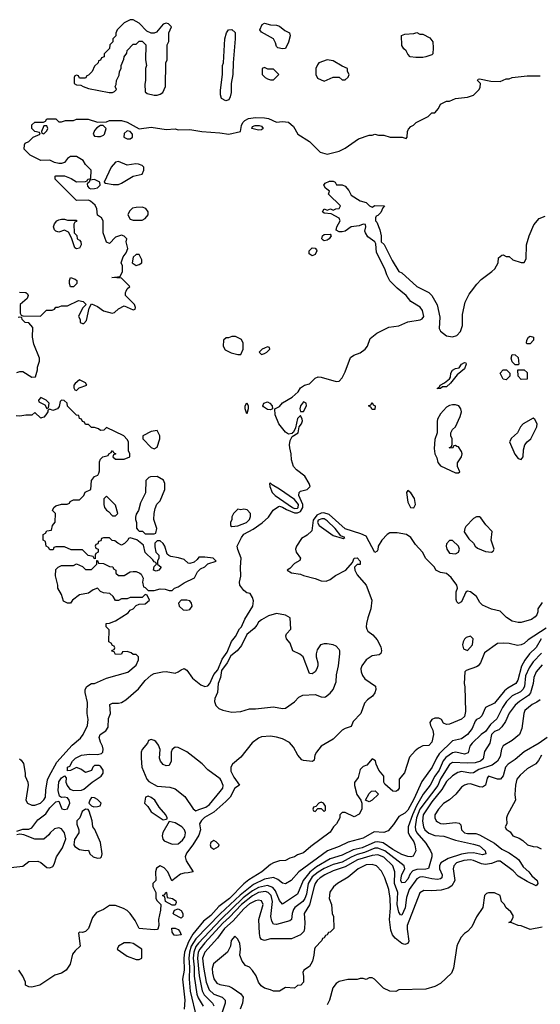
# Model space of a CAD drawing. Header units: inches. Extents: x 2348341 to 2479810, y 460419 to 613669.
# Tile 467 of 656: x 2423589 to 2427078, y 535222 to 541818. Entities that reach past the tile are written whole.
import ezdxf

# ---------------------------------------------------------------- set-up
doc = ezdxf.new("R2010")
doc.units = ezdxf.units.IN
doc.header["$MEASUREMENT"] = 0
doc.layers.add('C4523', color=7, linetype='Continuous')
doc.layers.add('C4524', color=7, linetype='Continuous')

msp = doc.modelspace()

# ---------------------------------------------------------------- linework, layer by layer
at = {"layer": 'C4523', "color": 2}
for points, elevation in [([(2423570, 536382), (2423610, 536396), (2423650, 536396), (2423670, 536404.7), (2423710, 536458), (2423763.3, 536496.7), (2423790, 536537.3), (2423830, 536578.8), (2423850, 536582), (2423871.1, 536531.1), (2423890, 536526), (2423910, 536532), (2423925.2, 536570), (2423921.2, 536590), (2423910, 536604), (2423890, 536609), (2423868, 536608), (2423855.3, 536615.3), (2423846.6, 536653.4), (2423850, 536711.3), (2423870, 536738), (2423890, 536752), (2423899.6, 536739.6), (2423898, 536710), (2423906.4, 536686.4), (2423924, 536664), (2423950, 536654.8), (2424004, 536656), (2424018, 536662), (2424075.3, 536710), (2424135.3, 536750), (2424148.7, 536770), (2424148.7, 536790), (2424130, 536818), (2424122, 536822), (2424090, 536822), (2424078, 536810), (2424070, 536788.7), (2424030, 536775.3), (2423998, 536798), (2423970, 536808), (2423930, 536788), (2423910, 536786), (2423909.2, 536810), (2423924, 536816), (2423943.7, 536850), (2423963.7, 536870), (2424002, 536890), (2424057.5, 536897.5), (2424110, 536896), (2424138, 536902), (2424146, 536910), (2424148, 536932), (2424144, 536950), (2424130, 536978), (2424121.2, 537010), (2424129, 537030), (2424165.4, 537054.6), (2424182.7, 537077.3), (2424183.6, 537136.4), (2424197.2, 537170), (2424193.2, 537230), (2424210, 537239.3), (2424250, 537239.5), (2424270, 537244.4), (2424299.5, 537260.5), (2424384.7, 537335.3), (2424429.6, 537390), (2424470, 537426), (2424490, 537437), (2424546, 537450), (2424570.3, 537450.3), (2424630, 537440.5), (2424651.8, 537448.2), (2424670, 537462.8), (2424690, 537471.3), (2424710, 537461), (2424747, 537407), (2424802, 537362), (2424830, 537350.3), (2424850, 537354.4), (2424863, 537370), (2424889.8, 537430.2), (2424917.1, 537462.9), (2424945.7, 537534.3), (2424979.2, 537580.8), (2425008.5, 537651.5), (2425034.9, 537685.1), (2425062.4, 537737.6), (2425074.5, 537750), (2425098.4, 537801.6), (2425152.3, 537890), (2425155.5, 537924.5), (2425150, 537948), (2425133.6, 537973.6), (2425110, 537979), (2425090, 537994), (2425065.2, 538030), (2425062.7, 538050), (2425071.8, 538090), (2425067.6, 538150), (2425074, 538210), (2425050, 538268.7), (2425046.6, 538290), (2425074.5, 538350), (2425090, 538372.2), (2425154.4, 538405.6), (2425213.2, 538446.8), (2425255.6, 538484.4), (2425288.3, 538531.7), (2425323.3, 538556.7), (2425330, 538559.1), (2425350, 538552.9), (2425376.7, 538536.7), (2425430, 538515.1), (2425450, 538515), (2425470, 538522.9), (2425487.2, 538550), (2425486.4, 538570), (2425458.7, 538630), (2425461.2, 538650), (2425470, 538658.8), (2425515.3, 538670), (2425535.3, 538690), (2425529.2, 538710), (2425498.9, 538758.9), (2425442.9, 538802.9), (2425424.4, 538824.4), (2425409.7, 538869.7), (2425407.3, 538910), (2425398.4, 538950), (2425396.2, 538970), (2425401.5, 538998.5), (2425414.6, 539025.4), (2425454, 539050), (2425462, 539090), (2425477.2, 539110), (2425484, 539130), (2425482, 539142), (2425470, 539166), (2425450, 539146), (2425436.9, 539083.1), (2425424.7, 539055.3), (2425414, 539050), (2425414, 539046), (2425390, 539042), (2425370, 539055.3), (2425325.2, 539110), (2425301.2, 539170), (2425298, 539210), (2425330, 539226.8), (2425350, 539251), (2425414, 539290), (2425455.5, 539324.5), (2425470, 539351), (2425498, 539370), (2425530, 539378.8), (2425570, 539416.4), (2425590, 539424.4), (2425610, 539422.4), (2425710, 539393.4), (2425730, 539397.3), (2425750, 539418.8), (2425770, 539458.8), (2425805.5, 539554.5), (2425828.6, 539571.4), (2425870, 539585.7), (2425904.5, 539610), (2425920.5, 539630), (2425938.6, 539681.4), (2425981.5, 539718.5), (2426062.2, 539757.8), (2426130, 539768), (2426190, 539793.1), (2426272.9, 539807.1), (2426285.6, 539814.4), (2426296.3, 539830), (2426288.3, 539870), (2426272.9, 539892.9), (2426209.6, 539929.6), (2426179, 539970), (2426142.2, 540000)], 42), ([(2423587.3, 539992.7), (2423630, 539991), (2423641, 539981), (2423646, 539970), (2423638, 539950), (2423592, 539910), (2423592.7, 539852.7), (2423598, 539838), (2423610, 539834), (2423727.3, 539832.7), (2423768, 539872), (2423807.3, 539872.7), (2423822, 539878), (2423830, 539892), (2423847.3, 539892.7), (2423870, 539902), (2423910, 539902), (2423984, 539936), (2424014, 539930), (2424034, 539910), (2424010, 539886), (2423982, 539830), (2423994, 539810), (2423994, 539790), (2424010, 539782), (2424018, 539782), (2424036.4, 539803.6), (2424055.3, 539884.7), (2424070, 539914), (2424110, 539896), (2424150, 539866.8), (2424208.7, 539851.3), (2424223.1, 539856.9), (2424250, 539882), (2424290, 539902), (2424350, 539874), (2424362, 539878), (2424366, 539890), (2424358, 539910), (2424298, 539970), (2424298, 539990), (2424303, 540000)], 46), ([(2426312.7, 540000), (2426330, 539991.3), (2426350.6, 539970.6), (2426387.1, 539907.1), (2426404.9, 539824.9), (2426401.1, 539750), (2426410, 539730.7), (2426450, 539701.1), (2426490, 539693.7), (2426518.2, 539701.8), (2426543.6, 539730), (2426555.8, 539770), (2426556.6, 539843.4), (2426574.8, 539925.2), (2426601.5, 539978.5), (2426617.5, 540000)], 42), ([(2423570, 539454), (2423590, 539462), (2423610, 539462), (2423670, 539422), (2423695.3, 539424.7), (2423708.4, 539471.6), (2423708.9, 539491.1), (2423722, 539530), (2423722, 539550), (2423683.1, 539643.1), (2423675.3, 539690), (2423676.4, 539756.4), (2423650, 539786), (2423626, 539790), (2423606, 539810), (2423602, 539822), (2423590, 539826), (2423578, 539822)], 46), ([(2423586.8, 536866.8), (2423598, 536858), (2423614.8, 536834.8), (2423626, 536770), (2423624.7, 536750), (2423644, 536710), (2423644.9, 536690), (2423631, 536590), (2423641, 536570), (2423670, 536556), (2423690, 536554.8), (2423728, 536570), (2423750, 536591.3), (2423761.2, 536610), (2423763.2, 536656.8), (2423775.3, 536724.7), (2423785.2, 536750), (2423837.2, 536842.8), (2423941.5, 536958.5), (2423995.5, 537004.5), (2424014, 537030), (2424044, 537090), (2424048.7, 537130), (2424041.2, 537170), (2424043.1, 537243.1), (2424028, 537310), (2424028, 537330), (2424038, 537350), (2424070, 537371), (2424090, 537371), (2424170, 537406), (2424313.6, 537446.4), (2424370, 537494), (2424386, 537530), (2424386, 537550), (2424370, 537566), (2424350, 537566), (2424336.4, 537576.4), (2424310, 537586), (2424278, 537582), (2424270, 537568), (2424230, 537566), (2424222, 537582), (2424207.3, 537587.3), (2424210, 537594), (2424222, 537598), (2424226, 537610), (2424222, 537622), (2424210, 537626), (2424202, 537642), (2424186, 537650), (2424188, 537730), (2424168, 537750), (2424167.3, 537772.7), (2424190, 537774), (2424230, 537791.3), (2424315.5, 537844.5), (2424330, 537862), (2424348.4, 537871.6), (2424370, 537894), (2424390, 537902), (2424430, 537904.7), (2424458, 537930), (2424442, 537962), (2424430, 537966), (2424410, 537946), (2424330, 537946), (2424310, 537938), (2424270, 537938), (2424250, 537928), (2424230, 537928), (2424214.6, 537954.6), (2424194, 537974), (2424150, 537978), (2424130, 537988), (2424110, 538008.7), (2424080.7, 537999.3), (2424050, 537975.3), (2423990, 537964), (2423942, 537930), (2423930, 537908), (2423908.4, 537908.4), (2423882, 537922), (2423870, 537966), (2423844, 538010), (2423844, 538030), (2423828.9, 538091.1), (2423830, 538134), (2423846, 538150), (2423870, 538162), (2423950, 538162), (2423970, 538172), (2424010, 538154), (2424030, 538134), (2424070, 538134), (2424106, 538170), (2424106, 538194), (2424110, 538194), (2424118, 538178), (2424150, 538174), (2424190, 538154), (2424212.7, 538152.7), (2424218, 538138), (2424234, 538130), (2424234, 538110), (2424250, 538094), (2424290, 538094), (2424330, 538118), (2424350, 538122), (2424370, 538122), (2424394, 538110), (2424403.6, 538103.6), (2424416.9, 538076.9), (2424412, 538050), (2424418, 538018), (2424430, 538014), (2424450, 537994), (2424490, 537994), (2424530, 538004.7), (2424563.6, 538003.6), (2424590, 537994), (2424610, 537994), (2424626, 538010), (2424650, 538018), (2424690, 538044.7), (2424760.4, 538079.6), (2424780.2, 538119.8), (2424800.2, 538139.8), (2424830, 538152), (2424850, 538172), (2424906, 538190), (2424886, 538210), (2424830, 538218), (2424790, 538218), (2424778.8, 538201.2), (2424757.3, 538182.7), (2424730, 538174), (2424718, 538178), (2424690, 538202), (2424653.6, 538213.6), (2424601.2, 538221.2), (2424588, 538228), (2424578, 538238), (2424562, 538290), (2424550, 538308), (2424530, 538326), (2424510, 538326), (2424494, 538310), (2424494, 538286), (2424502, 538250), (2424522, 538230), (2424522, 538210), (2424512, 538190), (2424512, 538170), (2424538, 538150), (2424522, 538130), (2424504, 538124), (2424486, 538130), (2424490, 538154), (2424506, 538170), (2424502, 538182), (2424490, 538186), (2424480.4, 538200.4), (2424430, 538248), (2424418, 538298), (2424373.6, 538333.6), (2424330, 538346), (2424318, 538342), (2424314, 538330), (2424291.1, 538308.9), (2424270, 538298), (2424246, 538310), (2424227.3, 538327.3), (2424208.4, 538328.4), (2424190, 538346), (2424150, 538346), (2424138, 538342), (2424132.7, 538327.3), (2424118, 538322), (2424112.7, 538307.3), (2424098, 538302), (2424094, 538290), (2424098, 538278), (2424114, 538270), (2424114, 538250), (2424098, 538242), (2424094, 538230), (2424094, 538206), (2424087.3, 538207.3), (2424082, 538222), (2424047.3, 538227.3), (2424010, 538266), (2423932.7, 538267.3), (2423890, 538286), (2423830, 538286), (2423818, 538282), (2423812.7, 538267.3), (2423790, 538266), (2423782, 538282), (2423766, 538290), (2423762, 538322), (2423746, 538330), (2423746, 538370), (2423762, 538378), (2423770, 538394), (2423802, 538398), (2423808, 538430), (2423827.3, 538452.7), (2423828, 538510), (2423808.7, 538530), (2423818, 538550), (2423830, 538562), (2423870, 538572), (2423907.3, 538572.7), (2423922, 538578), (2423926, 538590), (2423950, 538602), (2423990, 538602), (2424018, 538630), (2424027.3, 538652.7), (2424066, 538670), (2424069, 538730), (2424090, 538758), (2424112.9, 538767.1), (2424120.2, 538779.8), (2424124.7, 538795.3), (2424124.7, 538855.3), (2424130, 538874), (2424146, 538890), (2424182, 538898), (2424186, 538910), (2424202, 538918), (2424210, 538932), (2424218, 538918), (2424234, 538910), (2424218, 538902), (2424214, 538890), (2424230, 538874), (2424290, 538874), (2424326, 538890), (2424326, 538910), (2424318, 538930), (2424318, 538990), (2424310, 539006), (2424286, 539030), (2424170, 539086), (2424152.7, 539067.3), (2424130, 539066), (2424116.4, 539076.4), (2424090, 539086), (2424070, 539086), (2424050, 539106), (2424030, 539106), (2424022, 539122), (2424010, 539126), (2424002, 539142), (2423990, 539146), (2423986, 539166), (2423968.9, 539168.9), (2423908.9, 539228.9), (2423906, 539250), (2423887.3, 539267.3), (2423870, 539268), (2423861, 539259), (2423854.4, 539225.6), (2423842, 539210), (2423810, 539199), (2423790, 539208), (2423778, 539202), (2423778, 539190), (2423764.7, 539170), (2423750, 539155.3), (2423734, 539150), (2423730, 539149), (2423690, 539186), (2423670, 539168), (2423630, 539168.7), (2423590, 539162), (2423564.7, 539164.7)], 46), ([(2427090, 537914), (2427061, 537870), (2427062, 537850), (2427054, 537830), (2427043.6, 537816.4), (2427019.8, 537800.2), (2426950, 537779), (2426930, 537779), (2426889.5, 537789.5), (2426852.1, 537812.1), (2426810, 537855.3), (2426750, 537869.2), (2426690, 537895.3), (2426672.9, 537912.9), (2426650, 537954), (2426610, 537985.2), (2426590, 537988.7), (2426578, 537982), (2426550, 537918), (2426530, 537906), (2426518, 537918), (2426514.6, 537934.6), (2426514.6, 537985.4), (2426522, 538010), (2426519, 538030), (2426480.9, 538080.9), (2426450, 538108.7), (2426410, 538114), (2426378, 538130), (2426368, 538150), (2426310, 538208), (2426289.2, 538250), (2426242.5, 538302.5), (2426209.3, 538349.3), (2426182, 538370), (2426119.1, 538380.9), (2426070, 538379.3), (2426051.3, 538370), (2426014.8, 538330), (2425991, 538290), (2425990, 538266), (2425983.6, 538256.4), (2425970, 538249.3), (2425910, 538358), (2425874.6, 538374.6), (2425770, 538406.9), (2425662.9, 538502.9), (2425626.1, 538513.9), (2425610, 538512.8), (2425580.6, 538499.4), (2425554.7, 538465.3), (2425546.8, 538393.2), (2425515.2, 538364.8), (2425477.5, 538342.5), (2425444.7, 538290), (2425438, 538270), (2425441, 538250), (2425470.8, 538210), (2425465.4, 538194.6), (2425430, 538174), (2425398.8, 538141.2), (2425382, 538130), (2425411.3, 538111.3), (2425470, 538103), (2425490, 538093.4), (2425570, 538074), (2425610, 538058.7), (2425642.7, 538057.3), (2425670, 538068.2), (2425705.6, 538094.4), (2425774, 538130), (2425819, 538181), (2425830, 538210.8), (2425850, 538213), (2425870.7, 538190), (2425871.1, 538168.9), (2425850, 538168), (2425832, 538150), (2425836, 538130), (2425850, 538098), (2425910.3, 538030.3), (2425948.5, 537930), (2425942.6, 537870), (2425921.3, 537810), (2425913.4, 537773.4), (2425910.7, 537750.7), (2425914.4, 537734.4), (2425922, 537722), (2425955.8, 537695.8), (2425983.9, 537663.9), (2426010, 537616), (2426013.7, 537590), (2426008.3, 537571.7), (2425997.6, 537562.4), (2425950, 537556.3), (2425910.4, 537530), (2425881.3, 537490), (2425875.8, 537470), (2425876.5, 537450), (2425885.4, 537425.4), (2425902.8, 537402.8), (2425972.5, 537352.5), (2425975.5, 537330), (2425970, 537309), (2425953.8, 537286.2), (2425918.9, 537261.1), (2425899.9, 537240.1), (2425874, 537170), (2425824.4, 537115.6), (2425810, 537082), (2425770, 537069.5), (2425750, 537058), (2425690, 536997), (2425608.8, 536951.2), (2425577.3, 536910), (2425566.8, 536890), (2425562, 536858), (2425551.3, 536848.7), (2425490, 536854), (2425480.2, 536860.2), (2425452.7, 536890), (2425424.4, 536944.4), (2425396.6, 536976.6), (2425350, 536999.5), (2425310, 537012.3), (2425270, 537017), (2425210, 537012.7), (2425190, 537005.1), (2425146.3, 536973.7), (2425070, 536878), (2425015.5, 536830), (2425003.8, 536810), (2425003.4, 536783.4), (2425023.9, 536743.9), (2425062, 536690), (2425030, 536669.2), (2424999.3, 536610), (2424970, 536579.5), (2424890, 536509), (2424827.9, 536472.1), (2424807.5, 536452.5), (2424794.8, 536430), (2424800.5, 536390), (2424790, 536354), (2424750, 536289.3), (2424706, 536234), (2424697.3, 536210), (2424703.8, 536183.8), (2424752, 536110), (2424718, 536102), (2424690, 536101.2), (2424667.1, 536092.9), (2424608, 536048), (2424582, 536110), (2424556.5, 536136.5), (2424530, 536148.7), (2424506.4, 536133.6), (2424498.8, 536110), (2424502, 536050), (2424482, 536030), (2424482, 536010), (2424502, 535970), (2424502, 535930), (2424510, 535914), (2424534, 535890), (2424531.6, 535851.6), (2424518, 535790), (2424521, 535750), (2424514, 535726), (2424510, 535722), (2424490, 535721.2), (2424390, 535729.2), (2424362, 535782), (2424329.5, 535829.5), (2424309.5, 535849.5), (2424284.1, 535864.1), (2424230, 535884.5), (2424190, 535883.7), (2424150, 535857.2), (2424102.8, 535837.2), (2424076.3, 535803.7), (2424050.5, 535730), (2424030, 535709.2), (2424010, 535702), (2423990, 535706), (2423982, 535698), (2423993.4, 535610), (2423959.9, 535580.1), (2423943, 535557), (2423926, 535490), (2423901, 535450), (2423870, 535429.3), (2423824, 535416), (2423724.7, 535350), (2423670, 535337.2), (2423650, 535339), (2423628.7, 535350), (2423628, 535370), (2423608.7, 535410), (2423582, 535450)], 42), ([(2427117.4, 537742.6), (2426996.1, 537663.9), (2426970, 537639.3), (2426950, 537629.4), (2426926, 537626), (2426870, 537639), (2426830, 537642), (2426790, 537638), (2426703.5, 537576.5), (2426678, 537510), (2426662, 537490), (2426650, 537482), (2426581, 537459), (2426572, 537450), (2426566.8, 537370), (2426571, 537349), (2426576, 537184), (2426570, 537149), (2426550, 537132.3), (2426470, 537099.5), (2426450, 537096), (2426430, 537104), (2426415.3, 537130), (2426398.6, 537138.6), (2426370, 537139), (2426350.9, 537129.1), (2426338, 537110), (2426341, 537090), (2426358.4, 537058.4), (2426363, 537030), (2426350, 536978), (2426330, 536955.3), (2426290, 536954), (2426262, 536938), (2426239.6, 536920.4), (2426202, 536878), (2426167.5, 536772.5), (2426131.3, 536730), (2426131.3, 536670), (2426123.6, 536656.4), (2426110, 536648), (2426090, 536648.7), (2426036.4, 536696.4), (2426028.7, 536710), (2426028.7, 536750), (2425995.3, 536790), (2425978, 536830), (2425973.6, 536853.6), (2425950, 536866), (2425916, 536824), (2425890, 536814), (2425870, 536795.3), (2425858, 536742), (2425831.6, 536708.4), (2425831.6, 536688.4), (2425847.3, 536627.3), (2425874, 536590), (2425882, 536570), (2425882, 536530), (2425863.6, 536496.4), (2425830, 536478), (2425770, 536506), (2425750, 536506), (2425734, 536490), (2425734, 536470), (2425711.3, 536430), (2425691.3, 536410), (2425670, 536375.3), (2425540.7, 536279.3), (2425490, 536235.3), (2425450, 536222), (2425430.8, 536209.2), (2425399.8, 536200.2), (2425370, 536184), (2425330, 536182), (2425290, 536169), (2425270, 536159), (2425210.8, 536110), (2425124, 536056), (2425091.3, 536028.7), (2424996, 535930), (2424923.4, 535876.6), (2424870, 535816.3), (2424821.3, 535778.7), (2424748.1, 535691.9), (2424720, 535640), (2424693.7, 535570), (2424689.2, 535530.8), (2424690.2, 535450), (2424679, 535390), (2424695.2, 535250), (2424691.8, 535190)], 46), ([(2427082.7, 537670), (2427050, 537612), (2427005.5, 537570), (2426973.8, 537526.2), (2426952.6, 537487.4), (2426926.3, 537393.7), (2426913, 537370), (2426859.9, 537340.1), (2426838, 537322), (2426770, 537239.3), (2426711.3, 537210), (2426685.8, 537154.2), (2426670, 537139.3), (2426650, 537129.2), (2426641.7, 537118.3), (2426622, 537070), (2426590, 537029.6), (2426550, 537000.7), (2426490, 536986), (2426400.8, 536899.2), (2426381.7, 536870), (2426353.7, 536810), (2426284.9, 536715.1), (2426230, 536596), (2426190, 536522.7), (2426170, 536502.7), (2426130, 536479), (2426094.2, 536425.8), (2426057.2, 536382.8), (2426030, 536371.8), (2425963.4, 536376.6), (2425890, 536334.5), (2425790, 536307.8), (2425730, 536278.7), (2425651.3, 536248.7), (2425460.5, 536110), (2425408.6, 536051.4), (2425370, 536029.3), (2425350, 536032.3), (2425318.5, 536058.5), (2425290, 536071.3), (2425230, 536059.2), (2425156.7, 536023.3), (2425066.1, 535953.9), (2424932.3, 535827.7), (2424770, 535660.4), (2424738.6, 535610), (2424726.3, 535570), (2424721.7, 535530), (2424726.8, 535470), (2424724.2, 535390), (2424731.2, 535310), (2424773.8, 535130)], 50), ([(2427086.7, 537573.3), (2427030, 537515.1), (2427004.3, 537475.7), (2426978.8, 537421.2), (2426971.3, 537350), (2426961.1, 537330), (2426944.6, 537315.4), (2426890, 537287.8), (2426852.2, 537250), (2426824.9, 537210), (2426786.6, 537133.4), (2426744.7, 537095.3), (2426710, 537049.6), (2426682, 537030), (2426620.5, 536970), (2426604.9, 536950), (2426593.8, 536906.2), (2426570, 536898), (2426511.4, 536911.4), (2426490, 536907.3), (2426445.1, 536874.9), (2426427.7, 536852.3), (2426400.2, 536790), (2426370.3, 536750), (2426338.7, 536690), (2426292.9, 536630), (2426247.9, 536552.1), (2426220.6, 536490), (2426192.9, 536410), (2426193.1, 536370), (2426204.9, 536344.9), (2426230.4, 536310), (2426238, 536290), (2426242.8, 536250), (2426226.4, 536213.6), (2426210.4, 536209.6), (2426190, 536212), (2426150, 536224.7), (2426090, 536257.7), (2426024, 536304), (2425990, 536311.1), (2425970, 536307.6), (2425884.9, 536270), (2425824.6, 536255.4), (2425750, 536221.1), (2425670, 536196.9), (2425578.4, 536141.6), (2425532.8, 536107.2), (2425488.5, 536051.5), (2425450, 535959.5), (2425350, 535893.2), (2425330, 535917.2), (2425302.5, 535982.5), (2425284.4, 536004.4), (2425250, 536017.6), (2425190, 536004), (2425150, 535982.3), (2425085.4, 535934.6), (2424935.9, 535790), (2424788, 535632), (2424770, 535608), (2424755.9, 535570), (2424751.6, 535530), (2424758.3, 535470), (2424758.5, 535410), (2424775.5, 535290), (2424785.2, 535265.2), (2424819.5, 535210)], 54), ([(2427090, 537495.1), (2427050.5, 537450), (2427035.5, 537410), (2427030.5, 537370), (2427011.5, 537308.5), (2426998, 537290), (2426938, 537250), (2426910, 537225.1), (2426870, 537172.7), (2426844, 537116), (2426819.9, 537080.1), (2426799.6, 537060.4), (2426770, 537049.6), (2426750.4, 537030), (2426739.5, 536970), (2426703.8, 536916.2), (2426693.9, 536866.1), (2426676.3, 536850), (2426640.5, 536839.5), (2426590, 536836.4), (2426490, 536842), (2426470, 536827.3), (2426408.8, 536731.2), (2426391.9, 536688.1), (2426270.2, 536530), (2426247.7, 536470), (2426239.7, 536410), (2426241.5, 536390), (2426250.3, 536370), (2426310, 536300.5), (2426343.1, 536250), (2426350.7, 536230), (2426350.5, 536210), (2426328.3, 536131.7), (2426310, 536126), (2426250, 536125.1), (2426223.1, 536116.9), (2426204.9, 536095.1), (2426190, 536060.9), (2426170, 536037), (2426150, 536036), (2426143.5, 536050), (2426145.4, 536070), (2426150, 536090.7), (2426169.5, 536130), (2426166.6, 536150), (2426036.3, 536250), (2425990, 536268.7), (2425970, 536266.6), (2425900.4, 536239.6), (2425850, 536225.5), (2425810, 536207.9), (2425750, 536172.8), (2425690, 536158.4), (2425630, 536130.8), (2425590, 536107.8), (2425550, 536074.5), (2425521.8, 536030), (2425510, 535959), (2425499, 535930), (2425486.4, 535910), (2425433, 535870), (2425423, 535857), (2425414, 535830), (2425410.6, 535790), (2425399.9, 535780.1), (2425310, 535756), (2425290, 535759), (2425278.4, 535778.4), (2425271.6, 535810), (2425282.7, 535910), (2425273.1, 535950), (2425255.1, 535970), (2425236.6, 535976.6), (2425190, 535969.8), (2425150, 535948.9), (2425075, 535890), (2424994.8, 535805.2), (2424950, 535765.6), (2424830, 535634.2), (2424795.2, 535590), (2424785.5, 535570), (2424780.9, 535530), (2424792.6, 535412.6), (2424811.9, 535311.9), (2424825, 535285), (2424881.6, 535230), (2424890.3, 535210.3)], 58), ([(2427078, 537262), (2427054.9, 537245.1), (2427022.8, 537230), (2426974.8, 537190), (2426967.3, 537170), (2426954, 537070), (2426939.1, 537030), (2426890.3, 536989.7), (2426830, 536954), (2426818.8, 536930), (2426810, 536882), (2426790, 536849.4), (2426756, 536824), (2426665.3, 536794.7), (2426630, 536772), (2426610, 536769.6), (2426550, 536780.5), (2426526.1, 536773.9), (2426490, 536752), (2426450, 536714.5), (2426418.2, 536661.8), (2426350, 536578.7), (2426293.4, 536490), (2426287.7, 536447.7), (2426294.4, 536410), (2426304.4, 536390), (2426330, 536368.4), (2426370, 536353), (2426431.5, 536348.5), (2426510, 536321.7), (2426630, 536295.3), (2426670, 536282.4), (2426707.3, 536250), (2426712, 536230), (2426690, 536222.9), (2426630, 536235.8), (2426590, 536234.5), (2426550, 536227), (2426461.1, 536198.9), (2426410.6, 536170), (2426401.6, 536150), (2426402.4, 536130), (2426419.3, 536090), (2426418, 536070), (2426410, 536062), (2426390, 536058.7), (2426350, 536061.7), (2426290, 536075.1), (2426270, 536074), (2426250, 536063), (2426198.3, 535990), (2426181.8, 535938.2), (2426172.8, 535867.2), (2426150, 535818), (2426140.4, 535820.4), (2426130, 535838), (2426118.2, 535890), (2426122.6, 535970), (2426100.7, 536030), (2426103.5, 536110), (2426089.6, 536150), (2426030, 536206.6), (2425990, 536223.1), (2425950, 536218), (2425853.4, 536190), (2425770, 536141.5), (2425690, 536115.6), (2425633.4, 536090), (2425603.1, 536070), (2425582.6, 536050), (2425568.9, 536030), (2425562.3, 536010), (2425531.3, 535888.7), (2425494.9, 535830), (2425500.3, 535770), (2425498, 535730), (2425492.2, 535710), (2425470, 535687), (2425410, 535659.5), (2425270, 535659.5), (2425230, 535648.7), (2425210, 535655.3), (2425201.2, 535670), (2425195.1, 535695.1), (2425191.8, 535790), (2425220.7, 535890), (2425210, 535915.1), (2425190, 535919.6), (2425170, 535915.8), (2425130, 535894.8), (2425090, 535861.1), (2425018.4, 535781.6), (2424960.9, 535730), (2424914.2, 535665.8), (2424830, 535571.6), (2424814.9, 535530), (2424821.1, 535470), (2424839.1, 535370), (2424859, 535319), (2424890, 535290.3), (2424946.8, 535270), (2424965.5, 535250), (2424966, 535230), (2424944.9, 535170)], 62), ([(2427122.8, 537010), (2427070.7, 536970), (2426970, 536912.3), (2426910, 536862), (2426863, 536830), (2426845.3, 536810), (2426828.2, 536751.8), (2426810.5, 536729.5), (2426790, 536729.4), (2426730, 536749.2), (2426722.6, 536737.4), (2426710.2, 536689.8), (2426690, 536676.3), (2426670, 536678.3), (2426610, 536697.6), (2426590, 536697), (2426570.5, 536689.5), (2426550, 536677.2), (2426510.8, 536630), (2426468.6, 536591.4), (2426430, 536566.6), (2426396.3, 536530), (2426370.6, 536490), (2426370.6, 536470), (2426380.7, 536450), (2426390, 536443), (2426410, 536433.4), (2426430, 536430.5), (2426510, 536438.8), (2426534.8, 536434.8), (2426544.7, 536424.7), (2426550.8, 536390), (2426570, 536370.8), (2426590, 536366), (2426646.6, 536366.6), (2426670, 536357.1), (2426770, 536301.6), (2426821.2, 536261.2), (2426870, 536236.4), (2426921.2, 536201.2), (2426934.4, 536190), (2426963.6, 536143.6), (2427002, 536110), (2427022, 536082), (2427056.3, 536050), (2427061, 536030), (2427050, 536015.3), (2426990, 536044), (2426930, 536080.9), (2426896.4, 536116.4), (2426810, 536180.7), (2426790, 536180.5), (2426750, 536165.1), (2426710, 536158.3), (2426683.1, 536163.1), (2426630, 536185.6), (2426610, 536189.6), (2426565.4, 536185.4), (2426517.3, 536170), (2426498, 536150), (2426493, 536130), (2426506, 536050), (2426484.9, 536015.1), (2426459.5, 536000.5), (2426412.8, 535987.2), (2426350, 535981.2), (2426296.9, 535983.1), (2426270, 535968), (2426185.7, 535750), (2426184.6, 535724.6), (2426195.9, 535644.1), (2426190.6, 535629.4), (2426170, 535622.7), (2426149.6, 535629.6), (2426104.4, 535664.4), (2426087.7, 535687.7), (2426077.2, 535717.2), (2426067.6, 535790), (2426073.7, 535866.3), (2426071, 535931), (2426063, 535990), (2426037, 536070), (2426013.1, 536113.1), (2425979, 536150), (2425950, 536158.4), (2425910, 536156.3), (2425857.3, 536130), (2425790, 536072.7), (2425718, 536030), (2425690.9, 536009.1), (2425667.1, 535972.9), (2425662, 535930), (2425678, 535890), (2425682, 535830), (2425692, 535810), (2425694, 535730), (2425670, 535706), (2425658, 535702), (2425650, 535686), (2425638, 535682), (2425630, 535666), (2425618, 535662), (2425614, 535650), (2425570, 535602), (2425564, 535590), (2425561, 535550), (2425551, 535510), (2425541, 535490), (2425530, 535475.3), (2425492, 535450), (2425485.4, 535434.6), (2425491, 535411), (2425491.3, 535370), (2425474, 535350), (2425450, 535348), (2425430, 535328.7), (2425370, 535334), (2425330, 535309), (2425290, 535309), (2425270, 535319), (2425229.4, 535329.4), (2425206.3, 535346.3), (2425189.1, 535369.1), (2425172.9, 535412.9), (2425150, 535448), (2425128, 535470), (2425102.7, 535482.7), (2425079, 535510), (2425064, 535550), (2425069, 535590), (2425064, 535630), (2425050, 535658), (2425030, 535678), (2425006, 535650), (2425001, 535610), (2424981, 535570), (2424888.2, 535491.8), (2424878, 535462), (2424880.4, 535430), (2424890, 535391.3), (2424910, 535364), (2424930, 535354), (2424990, 535344), (2425012.7, 535332.7), (2425070.7, 535290.7), (2425086, 535270), (2425082.8, 535230), (2425066.8, 535190)], 66), ([(2427084.9, 536890), (2427065.5, 536854.5), (2427047.3, 536832.7), (2426990, 536799), (2426942.5, 536757.5), (2426921, 536730), (2426910.6, 536689.4), (2426907.5, 536627.5), (2426910.8, 536590), (2426858, 536490), (2426852, 536470), (2426854, 536430), (2426842, 536410), (2426850, 536394), (2426876.9, 536376.9), (2426894, 536350), (2426935.3, 536335.3), (2426959.8, 536319.8), (2426991.1, 536291.1), (2427030, 536278), (2427056.9, 536276.9), (2427083.6, 536263.6)], 70), ([(2423510, 536135.5), (2423610, 536146), (2423650, 536178), (2423710, 536181), (2423730, 536171.3), (2423770, 536138), (2423790, 536136), (2423810, 536144.7), (2423820.2, 536159.8), (2423835.1, 536210), (2423875.3, 536270), (2423898, 536330), (2423888.7, 536370), (2423870, 536398), (2423850, 536404), (2423822, 536398), (2423792, 536370), (2423783.6, 536356.4), (2423750, 536328), (2423690, 536328.7), (2423617.2, 536357.2), (2423590, 536362), (2423570, 536358)], 42), ([(2427090, 535739), (2427010, 535722), (2426950, 535748), (2426928.9, 535748.9), (2426887.3, 535767.3), (2426866, 535770), (2426882, 535778), (2426896.4, 535803.6), (2426896.4, 535816.4), (2426880.4, 535840.4), (2426848, 535870), (2426838, 535890), (2426818, 535910), (2426808, 535950), (2426770, 535968.7), (2426730, 535968.7), (2426716.9, 535963.1), (2426704.7, 535950), (2426692, 535870), (2426650, 535808), (2426618.8, 535741.2), (2426591, 535709), (2426570, 535695.3), (2426547.5, 535672.5), (2426524.7, 535630), (2426518, 535610), (2426496.9, 535463.1), (2426482, 535430), (2426410, 535362), (2426370, 535342), (2426310, 535322), (2426130, 535318), (2426110, 535308), (2426070, 535308.7), (2426026, 535330), (2425966, 535390), (2425950, 535398), (2425930, 535398), (2425910, 535388), (2425890, 535395.3), (2425870, 535395.3), (2425850, 535388.7), (2425788.9, 535388.9), (2425730, 535374), (2425710, 535362), (2425687.1, 535332.9), (2425664.7, 535250), (2425650, 535218)], 70)]:
    msp.add_lwpolyline(points, dxfattribs=dict(at, elevation=elevation))
for points, elevation in [([(2425010, 539695.3), (2424987.3, 539687.3), (2424972.7, 539687.3), (2424954, 539670), (2424952, 539630), (2424965.4, 539605.4), (2425005.4, 539585.4), (2425050, 539574), (2425070, 539574), (2425086, 539610), (2425086, 539650), (2425075.3, 539675.3), (2425034.6, 539694.6)], 46), ([(2426990, 539646), (2426986, 539650), (2426988, 539670), (2426998, 539690), (2427010, 539698), (2427032, 539690), (2427032, 539670), (2427010, 539646)], 38), ([(2425250, 539626), (2425230, 539618), (2425214, 539610), (2425194, 539590), (2425210, 539574), (2425230, 539582), (2425246, 539590), (2425266, 539610), (2425262, 539622)], 46), ([(2426390, 539346), (2426388, 539350), (2426402, 539358), (2426406, 539370), (2426435.3, 539384.7), (2426469.1, 539410.9), (2426476.4, 539423.6), (2426479, 539450), (2426489.3, 539470.7), (2426510, 539481), (2426534.6, 539485.4), (2426550, 539511), (2426570, 539522), (2426579.6, 539519.6), (2426582, 539510), (2426570, 539478), (2426520.7, 539439.3), (2426476.9, 539383.1), (2426450, 539358), (2426422, 539358), (2426410, 539348)], 38), ([(2426910, 539506), (2426890, 539526), (2426882, 539550), (2426890, 539574), (2426910, 539572), (2426930, 539554), (2426934, 539510), (2426930, 539506)], 38), ([(2426850, 539406), (2426828, 539410), (2426808, 539450), (2426828.4, 539471.6), (2426851.6, 539471.6), (2426874, 539450), (2426874, 539430)], 38), ([(2426950, 539408), (2426928.7, 539428.7), (2426927.3, 539472.7), (2426970, 539472), (2426990, 539454), (2426990, 539408.7)], 38), ([(2423990, 539406), (2423959.6, 539380.4), (2423952, 539370), (2423952.7, 539352.7), (2423958, 539338), (2423970, 539334), (2423988.4, 539351.6), (2424038, 539370), (2424030, 539386)], 46), ([(2423730, 539286), (2423714, 539270), (2423718, 539258), (2423758, 539238), (2423770, 539214), (2423782, 539218), (2423786, 539250), (2423766, 539270)], 46), ([(2425270, 539205.2), (2425250, 539206), (2425223.3, 539223.3), (2425219.3, 539230), (2425224, 539250), (2425250, 539258), (2425266, 539250), (2425281, 539230), (2425282, 539210)], 42), ([(2425490, 539258), (2425471.3, 539230), (2425466, 539210), (2425470, 539194), (2425490, 539192), (2425512, 539230), (2425508.4, 539248.4)], 42), ([(2425110, 539178), (2425099, 539210), (2425099, 539230), (2425110, 539251.3), (2425121, 539230), (2425121, 539210)], 42), ([(2425950, 539206), (2425942, 539222), (2425926, 539230), (2425942, 539238), (2425950, 539254), (2425958, 539238), (2425971.6, 539231.6), (2425970, 539206)], 38), ([(2426510, 539237.6), (2426490, 539236.9), (2426470, 539233.3), (2426450, 539222), (2426410, 539178), (2426390, 539142), (2426386, 539126), (2426386.8, 539050), (2426370, 539006), (2426366, 538946), (2426370.8, 538910), (2426383.4, 538883.4), (2426390.7, 538850.7), (2426408, 538828), (2426510, 538782), (2426530, 538782), (2426538, 538790), (2426524, 538824), (2426524, 538850), (2426548.7, 538890), (2426555.3, 538910), (2426550, 538926), (2426530, 538955.3), (2426518, 538958), (2426510, 538966), (2426498, 538962), (2426490, 538948), (2426468, 538950), (2426482, 538958), (2426487.3, 538972.7), (2426488, 539010), (2426478, 539030), (2426478, 539050), (2426490, 539072), (2426508.9, 539091.1), (2426540.2, 539159.8), (2426549.2, 539190), (2426546, 539210), (2426531.3, 539231.3)], 42), ([(2427030, 539148), (2426962, 539110), (2426944.7, 539090), (2426924.7, 539050), (2426885.2, 539014.8), (2426871.3, 538990), (2426906.4, 538906.4), (2426930, 538878), (2426950, 538872), (2426962, 538890), (2426964.7, 538935.3), (2426974, 538970), (2426989.3, 538990.7), (2427014, 539010), (2427054, 539090), (2427058, 539110), (2427040.4, 539140.4)], 42), ([(2424510, 539066), (2424470, 539058), (2424414, 539030), (2424414, 539010), (2424470, 538952), (2424490, 538942), (2424510, 538954), (2424528.7, 539010), (2424528.7, 539030)], 46), ([(2424510, 538758), (2424465.4, 538754.6), (2424454, 538750), (2424434, 538730), (2424431.6, 538648.4), (2424398, 538582), (2424384.7, 538530), (2424370, 538506), (2424365.4, 538485.4), (2424364.7, 538470), (2424372, 538450), (2424371.6, 538411.6), (2424379.6, 538399.6), (2424390, 538392), (2424411.6, 538391.6), (2424430, 538374), (2424490, 538374), (2424502, 538378), (2424508, 538410), (2424488.7, 538470), (2424489, 538510), (2424496.4, 538543.6), (2424507.3, 538572.7), (2424530, 538594), (2424562, 538670), (2424562, 538710), (2424553.6, 538733.6)], 46), ([(2425270, 538712.3), (2425262, 538710), (2425264.9, 538690), (2425280.4, 538650), (2425301.6, 538630), (2425418, 538550), (2425430, 538544.2), (2425450, 538545.2), (2425455.8, 538550), (2425457, 538570), (2425430, 538602.7), (2425330, 538673.3), (2425280.7, 538700.7)], 46), ([(2426190, 538664), (2426180.7, 538650), (2426190, 538584.7), (2426207.7, 538550), (2426230, 538547.7), (2426240.9, 538570), (2426235.6, 538610), (2426210, 538649.3)], 42), ([(2424170, 538626), (2424152.7, 538607.3), (2424152, 538570), (2424158, 538550), (2424170, 538532), (2424183.6, 538523.6), (2424210, 538494), (2424230, 538494), (2424246, 538510), (2424230, 538566)], 46), ([(2425090, 538539), (2425070, 538535.3), (2425050, 538538), (2425022, 538510), (2425011.6, 538488.4), (2425011.1, 538468.9), (2425002, 538450), (2425002, 538430), (2425010, 538422), (2425050, 538427.7), (2425108, 538450), (2425128.7, 538470), (2425135.3, 538490), (2425135.3, 538510), (2425113.6, 538533.6)], 46), ([(2425614.8, 538474.8), (2425590, 538464.5), (2425584.7, 538450), (2425594.9, 538430), (2425690, 538361.6), (2425750, 538344), (2425757.2, 538342.8), (2425768, 538350), (2425740.1, 538360.1), (2425702.4, 538410), (2425650, 538459.8), (2425630, 538473.6)], 46), ([(2426670, 538488), (2426650, 538488), (2426630, 538475.3), (2426578, 538422), (2426571, 538410), (2426567.1, 538387.1), (2426599.8, 538339.8), (2426631.1, 538311.1), (2426642, 538290), (2426658, 538278), (2426710, 538254.8), (2426750, 538251.3), (2426762, 538258), (2426768.7, 538270), (2426749.3, 538330), (2426755.3, 538390), (2426712.9, 538432.9), (2426680.4, 538480.4)], 42), ([(2426490, 538328), (2426470, 538328), (2426450, 538306), (2426446, 538290), (2426451.3, 538270), (2426470, 538244.7), (2426510, 538238.8), (2426528.7, 538250), (2426535.3, 538270), (2426528.7, 538290)], 42), ([(2424710, 537929), (2424671.3, 537928.7), (2424652, 537910), (2424658, 537890), (2424685.2, 537865.2), (2424710, 537862.8), (2424730, 537866.8), (2424744, 537890), (2424741.2, 537910), (2424730, 537924)], 46), ([(2425310, 537838.7), (2425256.8, 537823.2), (2425210, 537798), (2425190, 537782), (2425179, 537761), (2425160.3, 537739.7), (2425110, 537698), (2425075.4, 537624.6), (2425045.5, 537590), (2425004.4, 537555.6), (2424980.2, 537510), (2424942.3, 537457.7), (2424934, 537410), (2424918.3, 537370), (2424914, 537310), (2424897.6, 537270), (2424894.4, 537250), (2424904.2, 537224.2), (2424924.2, 537204.2), (2424950, 537193), (2425010, 537179.1), (2425070, 537183), (2425130, 537200.5), (2425170, 537200.4), (2425290, 537214), (2425350, 537203), (2425370, 537205.5), (2425431.6, 537248.4), (2425460.1, 537279.9), (2425486.6, 537293.4), (2425570, 537297.3), (2425610, 537280.7), (2425630, 537278.8), (2425637.5, 537282.5), (2425670, 537306), (2425689.2, 537330), (2425710, 537382), (2425712.7, 537430), (2425726, 537490), (2425734.5, 537570), (2425734.5, 537590), (2425730, 537599), (2425710, 537621.2), (2425690, 537629.2), (2425650, 537637.2), (2425630, 537637.2), (2425604.7, 537630), (2425583.5, 537596.5), (2425576, 537570), (2425576, 537550), (2425586.8, 537510), (2425586.8, 537490), (2425580.7, 537470), (2425570, 537449), (2425550, 537435.3), (2425530, 537438), (2425489.3, 537549.3), (2425466.3, 537566.3), (2425419, 537590), (2425402, 537642), (2425377.2, 537670), (2425372.7, 537690), (2425377.5, 537702.5), (2425405.2, 537734.8), (2425401.2, 537810), (2425369.5, 537829.5)], 42), ([(2426610, 537689), (2426581.1, 537678.9), (2426570, 537668.7), (2426560.7, 537650), (2426557.3, 537630), (2426564, 537604), (2426590, 537591.3), (2426622.7, 537630), (2426629, 537670)], 46), ([(2424470, 536995.3), (2424451.6, 536988.4), (2424446, 536970), (2424410, 536928.7), (2424403.8, 536910), (2424402, 536870), (2424407.3, 536810), (2424441, 536730), (2424454, 536714), (2424510, 536684), (2424595.3, 536675.3), (2424630, 536664.7), (2424694.6, 536614.6), (2424750.7, 536530.7), (2424770, 536518), (2424790, 536526), (2424837, 536543), (2424860.9, 536559.1), (2424933.4, 536646.6), (2424949.4, 536670), (2424952.1, 536687.9), (2424940.1, 536720.1), (2424931.4, 536731.4), (2424850, 536792.7), (2424812.4, 536832.4), (2424750, 536882.7), (2424710, 536912.7), (2424650, 536942.7), (2424630, 536945.2), (2424610.6, 536929.4), (2424604.9, 536910), (2424604, 536850), (2424590, 536822), (2424570, 536819), (2424550, 536829), (2424533.2, 536850), (2424525.2, 536870), (2424529.3, 536929.3), (2424518, 536958), (2424502, 536982), (2424490, 536988.7)], 42), ([(2425930, 536578), (2425906, 536590), (2425930, 536634), (2425946, 536650), (2425971.6, 536651.6), (2425994, 536630), (2425950, 536588.7)], 46), ([(2424070, 536608), (2424058, 536590), (2424052, 536570), (2424071.1, 536551.1), (2424085.4, 536545.4), (2424110, 536546), (2424128.7, 536551.3), (2424134, 536570), (2424110, 536593.2), (2424090, 536604)], 42), ([(2424450, 536615.3), (2424431.6, 536608.4), (2424426, 536570), (2424447.3, 536547.3), (2424470, 536512), (2424550, 536458), (2424570, 536462), (2424576.4, 536463.6), (2424578, 536470), (2424568.7, 536490), (2424522.7, 536542.7), (2424495.3, 536590), (2424470, 536608)], 42), ([(2425610, 536575.3), (2425594, 536570), (2425574, 536546), (2425558, 536542), (2425554, 536530), (2425558, 536518), (2425570, 536514), (2425586, 536534), (2425610, 536534), (2425630, 536514), (2425638, 536522), (2425638, 536550), (2425626, 536570)], 46), ([(2424030, 536528), (2424006.4, 536513.6), (2423992, 536470), (2423972, 536450), (2423971.6, 536428.4), (2423986, 536390), (2423986, 536370), (2423955.3, 536324.7), (2423951.3, 536290), (2423958, 536278), (2423990, 536258), (2424030, 536252), (2424050, 536254), (2424058, 536230), (2424082, 536210), (2424110, 536200.7), (2424130, 536204), (2424136, 536210), (2424140.9, 536230), (2424130, 536306), (2424092.9, 536392.9), (2424078, 536410), (2424075.3, 536450), (2424055.3, 536515.3), (2424047.3, 536527.3)], 42), ([(2424590, 536446), (2424547.9, 536372.1), (2424544, 536350), (2424547.7, 536327.7), (2424557.3, 536317.3), (2424610, 536294), (2424650, 536297.3), (2424679.7, 536320.3), (2424695.6, 536344.4), (2424699.3, 536370), (2424694, 536390), (2424675.3, 536410), (2424630, 536437.2)], 42), ([(2424890, 536318), (2424870, 536306), (2424864.7, 536290), (2424870, 536274), (2424890, 536262), (2424922, 536278), (2424926, 536290), (2424906, 536310)], 46), ([(2424610, 535886), (2424566, 535910), (2424562, 535942), (2424546, 535950), (2424562, 535958), (2424567.3, 535972.7), (2424571.6, 535971.6), (2424578, 535938), (2424614, 535930), (2424635.3, 535915.3), (2424636.9, 535903.1), (2424630, 535886)], 42), ([(2424670, 535798), (2424623.1, 535823.1), (2424618, 535830), (2424627.3, 535852.7), (2424650, 535862), (2424671.3, 535850), (2424682, 535830), (2424682, 535810)], 42), ([(2424638, 535682), (2424624.7, 535684.7), (2424610, 535706), (2424609.1, 535730.9), (2424630, 535732), (2424650, 535722), (2424662, 535710), (2424670, 535688)], 42), ([(2424330, 535634), (2424290, 535633.2), (2424252, 535610), (2424243.6, 535596.4), (2424242, 535590), (2424310, 535544.7), (2424370, 535521), (2424390, 535521), (2424408, 535530), (2424408, 535590), (2424350, 535628.7)], 46)]:
    msp.add_lwpolyline(points, close=True, dxfattribs=dict(at, elevation=elevation))
at = {"layer": 'C4524', "color": 2}
for points, elevation in [([(2424350, 541818), (2424330, 541818), (2424290, 541798), (2424242, 541750), (2424232.7, 541727.3), (2424232, 541710), (2424214, 541690), (2424212, 541670), (2424194, 541650), (2424190, 541626), (2424154, 541590), (2424154, 541570), (2424138, 541562), (2424130, 541546), (2424118, 541542), (2424114, 541530), (2424090, 541506), (2424074, 541470), (2424050, 541446), (2424038, 541442), (2424030, 541426), (2423990, 541426), (2423982, 541442), (2423970, 541446), (2423958, 541442), (2423954, 541430), (2423954, 541390), (2423970, 541382), (2423999.6, 541379.6), (2424014, 541370), (2424050, 541358), (2424188.7, 541331.3), (2424210, 541331.3), (2424223.1, 541336.9), (2424238, 541350), (2424228, 541370), (2424236.4, 541383.6), (2424238, 541410), (2424254.6, 541445.4), (2424258, 541470), (2424268, 541490), (2424268, 541510), (2424287.3, 541552.7), (2424288, 541570), (2424307.3, 541592.7), (2424308.4, 541611.6), (2424350, 541654), (2424370, 541654), (2424390, 541674), (2424410, 541674), (2424434, 541650), (2424432, 541550), (2424438, 541510), (2424432, 541490), (2424431.3, 541410), (2424427.1, 541387.1), (2424430, 541334), (2424443.5, 541323.5), (2424490, 541311.3), (2424510, 541311.3), (2424530, 541318), (2424548, 541330), (2424566, 541370), (2424568, 541530), (2424578, 541550), (2424578, 541650), (2424587.3, 541672.7), (2424588, 541730), (2424606, 541770), (2424586, 541790), (2424570, 541795.3), (2424550, 541788), (2424506, 541734), (2424490, 541728), (2424470, 541728), (2424440.2, 541740.2), (2424390, 541795.3)], 50), ([(2425350, 541623.7), (2425318, 541630), (2425310, 541638), (2425303.7, 541663.7), (2425289.5, 541689.5), (2425210, 541735.3), (2425199, 541750), (2425213.6, 541786.4), (2425230, 541794.8), (2425270, 541782.8), (2425310, 541780.7), (2425330, 541774), (2425365.2, 541745.2), (2425397.3, 541730), (2425400.7, 541710), (2425390, 541668), (2425370, 541626)], 46), ([(2424970, 541274), (2424942, 541290), (2424934.6, 541314.6), (2424934.6, 541345.4), (2424949, 541450), (2424949, 541510), (2424954, 541530), (2424964, 541690), (2424974, 541730), (2424989, 541750), (2425010, 541753.4), (2425033, 541733), (2425033.4, 541690), (2425018.8, 541530), (2425016.3, 541450), (2425006.8, 541390), (2425006.8, 541330), (2424999.8, 541300.2), (2424990, 541282)], 46), ([(2426270, 541722), (2426290, 541722), (2426336.9, 541696.9), (2426358, 541670), (2426361, 541630), (2426358, 541590), (2426350, 541582), (2426310, 541569), (2426290, 541564), (2426244, 541564), (2426206, 541570), (2426190, 541586), (2426178, 541610), (2426163.1, 541623.1), (2426150, 541646), (2426148.7, 541711.3), (2426170, 541722), (2426230, 541724.7), (2426250, 541732)], 46), ([(2425650, 541548), (2425594, 541530), (2425583.6, 541516.4), (2425574, 541490), (2425574, 541450), (2425585.4, 541425.4), (2425630, 541406), (2425690, 541432), (2425710, 541434), (2425730, 541434), (2425750, 541414), (2425770, 541414), (2425790, 541434), (2425798, 541450), (2425786, 541470), (2425786, 541490), (2425750, 541506), (2425690, 541542)], 50), ([(2425230, 541498), (2425214, 541490), (2425214, 541450), (2425234, 541430), (2425250, 541422), (2425270, 541414), (2425290, 541414), (2425326, 541450), (2425290, 541486), (2425252.7, 541487.3)], 50), ([(2423770, 541106), (2423750, 541106), (2423734, 541070), (2423738, 541058), (2423750, 541054), (2423770, 541074), (2423778, 541090)], 46), ([(2424130, 541108.7), (2424106.8, 541093.2), (2424090, 541075.3), (2424081, 541050), (2424090, 541038), (2424110, 541034.8), (2424130, 541034.8), (2424150, 541044.7), (2424158, 541050), (2424168, 541090), (2424148.4, 541108.4)], 46), ([(2425190, 541077.2), (2425144, 541090), (2425150, 541102), (2425166, 541110), (2425194, 541110), (2425210, 541104.7), (2425221, 541090), (2425210, 541079)], 42), ([(2424310, 541074), (2424290, 541055.3), (2424286.8, 541030), (2424310, 541020.7), (2424330, 541020.7), (2424344, 541030), (2424345.2, 541050), (2424330, 541069)], 46), ([(2424250, 540869), (2424230, 540864), (2424201, 540830), (2424154, 540730), (2424163.6, 540723.6), (2424214.4, 540714.4), (2424250, 540714), (2424270, 540722.8), (2424350, 540770.8), (2424410, 540782), (2424421.2, 540810), (2424421.2, 540830), (2424410, 540841.2), (2424386, 540850), (2424368.1, 540851.9), (2424310, 540842.7)], 46), ([(2424090, 540748), (2424058, 540742), (2424054, 540730), (2424042, 540718), (2424043.6, 540703.6), (2424054, 540690), (2424065.4, 540685.4), (2424090, 540686), (2424110, 540692), (2424128, 540710), (2424126, 540730)], 46), ([(2424410, 540562.7), (2424370, 540560.9), (2424345.5, 540554.5), (2424324.1, 540535.9), (2424314, 540510), (2424330, 540481), (2424350, 540474.8), (2424410, 540476), (2424430, 540486), (2424449, 540510), (2424449, 540530), (2424434.2, 540554.2)], 46), ([(2423910, 540474), (2423970, 540474), (2423970, 540466), (2423958, 540462), (2423952.7, 540447.3), (2423954, 540390), (2423972, 540372), (2423974, 540350), (2423990, 540342), (2423998, 540330), (2424001, 540310), (2423990, 540288), (2423970, 540282), (2423958, 540290), (2423936.4, 540356.4), (2423915.3, 540395.3), (2423890, 540408), (2423850, 540395.3), (2423830, 540402), (2423822, 540410), (2423815.3, 540430), (2423822, 540450), (2423838, 540470), (2423850, 540478), (2423870, 540482), (2423890, 540482)], 46), ([(2425630, 540336), (2425621.6, 540341.6), (2425613.2, 540350), (2425617.2, 540370), (2425630, 540379.1), (2425670, 540382), (2425676, 540370), (2425662.8, 540350), (2425650, 540340.9)], 42), ([(2424390, 540246), (2424370, 540246), (2424350, 540226), (2424342, 540190), (2424370, 540172), (2424390, 540178), (2424408, 540190), (2424408, 540210)], 46), ([(2425550, 540236.2), (2425529.7, 540249.7), (2425529.7, 540270.3), (2425550, 540290.5), (2425570, 540287.3), (2425577.2, 540277.2), (2425579.5, 540270), (2425570, 540245.1)], 42), ([(2423930, 540028), (2423922, 540050), (2423922, 540070), (2423930, 540091), (2423959.8, 540079.8), (2423971, 540070), (2423970.8, 540050), (2423950, 540028.7)], 46)]:
    msp.add_lwpolyline(points, close=True, dxfattribs=dict(at, elevation=elevation))
for points, elevation in [([(2424303, 540000), (2424310, 540014), (2424326, 540030), (2424270, 540086), (2424206, 540090), (2424262, 540098), (2424278, 540130), (2424278, 540170), (2424268, 540190), (2424282, 540230), (2424303.1, 540256.9), (2424314.6, 540285.4), (2424302, 540330), (2424306, 540350), (2424288.4, 540368.4), (2424270, 540375.3), (2424230, 540362), (2424190, 540318), (2424170, 540328), (2424149, 540390), (2424148.7, 540470), (2424138, 540490), (2424109.5, 540509.5), (2424105.2, 540550), (2424095.5, 540575.5), (2424063.1, 540603.1), (2424050, 540608.7), (2423970, 540606), (2423826, 540750), (2423826, 540770), (2423830, 540772), (2423890, 540771.3), (2423934.4, 540754.4), (2423970, 540732), (2424030, 540734), (2424042, 540738), (2424046, 540750), (2424066, 540754), (2424068, 540810), (2424030, 540848), (2424014.6, 540874.6), (2423970, 540902), (2423930, 540902), (2423910, 540888), (2423890, 540862), (2423870, 540855.3), (2423850, 540855.3), (2423822, 540862), (2423790, 540878), (2423730, 540875.3), (2423658, 540910), (2423618, 540950), (2423620.4, 540979.6), (2423626, 540990), (2423650, 541002), (2423678, 541030), (2423726, 541050), (2423722, 541062), (2423690, 541068), (2423670, 541089), (2423670, 541114), (2423690, 541130.4), (2423748.4, 541131.6), (2423762, 541138), (2423770, 541154), (2423830, 541154), (2423850, 541134), (2423870, 541134), (2423896.4, 541143.6), (2423950, 541142), (2423970, 541152), (2424048.4, 541151.6), (2424110, 541132), (2424170, 541134), (2424190, 541142), (2424270, 541142), (2424310, 541132), (2424390, 541086.8), (2424470, 541098.8), (2424570, 541082), (2424630, 541086), (2424650, 541081), (2424730, 541082), (2424810, 541068), (2424930, 541060.5), (2424990, 541050.8), (2425068, 541070), (2425074.7, 541110), (2425085.1, 541130), (2425097.4, 541142.6), (2425123.1, 541156.9), (2425170, 541162.3), (2425230, 541160.3), (2425255.8, 541155.8), (2425310, 541131), (2425350, 541136), (2425390, 541131), (2425423.5, 541103.5), (2425452, 541050), (2425530, 541002), (2425602, 540930), (2425650, 540918), (2425730, 540938), (2425770, 540958), (2425860.2, 541019.8), (2425930, 541044.7), (2425950, 541044.7), (2425970, 541051.3), (2425994.6, 541045.4), (2426030, 541044.7), (2426071.1, 541031.1), (2426152, 541032), (2426178, 541022), (2426186, 541030), (2426188, 541070), (2426194.6, 541085.4), (2426210, 541102), (2426228.4, 541111.6), (2426246, 541130), (2426326, 541170), (2426350, 541194), (2426370, 541194), (2426396.4, 541223.6), (2426408.4, 541251.6), (2426450, 541272), (2426470, 541272), (2426508.9, 541291.1), (2426590, 541298), (2426630, 541312), (2426668, 541350), (2426674.6, 541365.4), (2426678, 541390), (2426658, 541410), (2426660.4, 541419.6), (2426670, 541422), (2426747.1, 541407.1), (2426810, 541404.7), (2426850, 541422), (2426870, 541422), (2426890, 541431.3), (2426990, 541441), (2427078, 541442)], 46), ([(2426142.2, 540000), (2426118.9, 540018.9), (2426069.4, 540069.4), (2426049.4, 540109.4), (2426036, 540150), (2425979.3, 540259.3), (2425976.4, 540316.4), (2425968, 540330), (2425923.1, 540363.1), (2425906, 540390), (2425902, 540402), (2425908, 540430), (2425906, 540446), (2425890, 540448), (2425863.5, 540436.5), (2425810, 540429.2), (2425770, 540401.2), (2425750, 540396), (2425730, 540397.2), (2425708.7, 540408.7), (2425713.2, 540430), (2425737.2, 540470), (2425730, 540488), (2425676.4, 540516.4), (2425630, 540522), (2425618, 540530), (2425628.9, 540551.1), (2425650, 540542), (2425671.3, 540551.3), (2425690, 540542), (2425708.4, 540551.6), (2425730, 540554), (2425738, 540570), (2425658, 540650), (2425666, 540670), (2425638, 540690), (2425628, 540710), (2425636.4, 540723.6), (2425664.7, 540735.3), (2425690, 540736), (2425702, 540730), (2425712.7, 540712.7), (2425750, 540712), (2425770, 540702), (2425793.7, 540673.7), (2425810, 540642), (2425870, 540604.7), (2425910, 540594), (2425934, 540570), (2425950, 540562), (2425970, 540574), (2426034, 540570), (2426022, 540558), (2426010, 540526), (2425990, 540506), (2425978, 540502), (2425974, 540490), (2425974, 540470), (2425982, 540462), (2426002.8, 540410), (2426012, 540370), (2426012, 540330), (2426030.9, 540310.9), (2426085.2, 540205.2), (2426130, 540132), (2426150, 540122), (2426250, 540031.3), (2426312.7, 540000)], 42), ([(2426617.5, 540000), (2426652.8, 540047.2), (2426682.6, 540077.4), (2426753.2, 540130), (2426773.2, 540150), (2426795.3, 540190), (2426798, 540222), (2426820.4, 540239.6), (2426830, 540242), (2426850, 540232), (2426870, 540232), (2426894, 540210), (2426950, 540191.3), (2426970, 540192), (2426983.1, 540216.9), (2426985.2, 540310), (2427002.7, 540370), (2427035.6, 540444.4), (2427070, 540486), (2427110, 540502.8)], 42)]:
    msp.add_lwpolyline(points, dxfattribs=dict(at, elevation=elevation))

doc.saveas('drawing.dxf')
